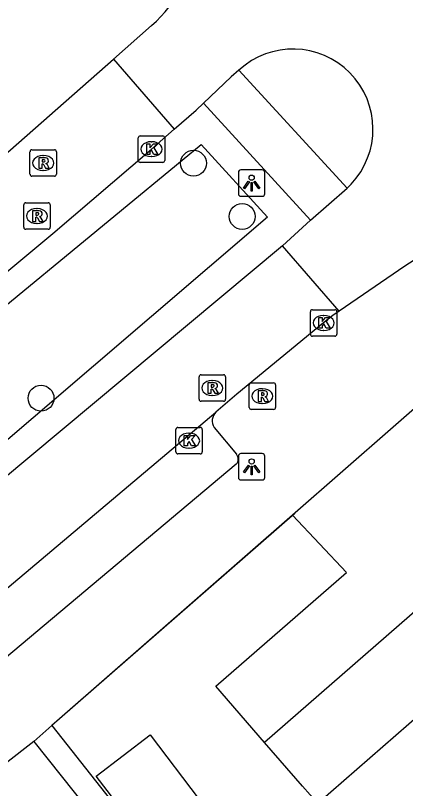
# Model space of a CAD drawing. Extents: x 159718 to 160783, y 383290 to 384030.
# Drawn here: x 160454.96 to 160469.71, y 383567.02 to 383596.25 of the extents above; entities that cross this region are included whole.
import ezdxf

# ---------------------------------------------------------------- set-up
doc = ezdxf.new("R2010")
doc.units = 0
for name, color, linetype in [('IMGEO_Boom', 7, 'Continuous'), ('IMGEO_Groenvoorziening', 7, 'Continuous'), ('IMGEO_Kolk', 7, 'Continuous'), ('IMGEO_Lichtpunt', 7, 'Continuous'), ('IMGEO_Muur', 7, 'Continuous'), ('IMGEO_Pand', 7, 'Continuous'), ('IMGEO_Rijbaan_lokaal_open', 7, 'Continuous'), ('IMGEO_Rioolput', 7, 'Continuous'), ('IMGEO_Voetpad_open', 7, 'Continuous')]:
    doc.layers.add(name, color=color, linetype=linetype)

msp = doc.modelspace()

# ---------------------------------------------------------------- linework, layer by layer
at = {"layer": 'IMGEO_Boom'}
for centre in [(160461.691, 383590.664), (160463.532, 383588.652), (160455.923, 383581.781)]:
    msp.add_circle(centre, 0.489, dxfattribs=at)
at = {"layer": 'IMGEO_Groenvoorziening'}
msp.add_lwpolyline([(160419.524, 383558.843), (160420.216, 383557.971), (160438.33, 383572.13), (160446.182, 383578.368), (160461.987, 383591.376), (160464.497, 383588.63), (160449.031, 383575.404), (160429.985, 383560.714), (160408.787, 383544.408), (160399.76, 383538.598)], dxfattribs=at)
at = {"layer": 'IMGEO_Kolk'}
for p, q in [((160459.676, 383591.697), (160460.528, 383591.697)), ((160459.601, 383590.771), (160459.601, 383591.623)), ((160460.089, 383591.477), (160460.114, 383591.477)), ((160460.602, 383591.623), (160460.602, 383590.771)), ((160460.112, 383590.917), (160460.087, 383590.917)), ((160460.528, 383590.697), (160459.676, 383590.697)), ((160466.113, 383584.2), (160466.113, 383585.052)), ((160466.188, 383585.126), (160467.04, 383585.126)), ((160467.114, 383585.052), (160467.114, 383584.2)), ((160466.601, 383584.906), (160466.626, 383584.906)), ((160467.04, 383584.126), (160466.188, 383584.126)), ((160466.624, 383584.346), (160466.599, 383584.346)), ((160461.023, 383579.75), (160461.023, 383580.602)), ((160461.098, 383580.676), (160461.95, 383580.676)), ((160462.024, 383580.602), (160462.024, 383579.75)), ((160461.511, 383580.456), (160461.536, 383580.456)), ((160461.95, 383579.676), (160461.098, 383579.676)), ((160461.534, 383579.896), (160461.509, 383579.896))]:
    msp.add_line(p, q, dxfattribs=at)
for points in [[(160459.676, 383591.697), (160460.528, 383591.697)], [(160459.601, 383590.771), (160459.601, 383591.623)], [(160459.922, 383591.397), (160460.045, 383591.397), (160460.045, 383591.246), (160460.175, 383591.397), (160460.339, 383591.397), (160460.193, 383591.246), (160460.346, 383590.997), (160460.194, 383590.997), (160460.109, 383591.161), (160460.045, 383591.094), (160460.045, 383590.997), (160459.922, 383590.997), (160459.922, 383591.397)], [(160460.602, 383591.623), (160460.602, 383590.771)], [(160460.528, 383590.697), (160459.676, 383590.697)], [(160466.113, 383584.2), (160466.113, 383585.052)], [(160466.188, 383585.126), (160467.04, 383585.126)], [(160467.114, 383585.052), (160467.114, 383584.2)], [(160466.434, 383584.826), (160466.557, 383584.826), (160466.557, 383584.675), (160466.687, 383584.826), (160466.851, 383584.826), (160466.705, 383584.675), (160466.858, 383584.426), (160466.706, 383584.426), (160466.621, 383584.59), (160466.557, 383584.523), (160466.557, 383584.426), (160466.434, 383584.426), (160466.434, 383584.826)], [(160467.04, 383584.126), (160466.188, 383584.126)], [(160461.023, 383579.75), (160461.023, 383580.602)], [(160461.098, 383580.676), (160461.95, 383580.676)], [(160462.024, 383580.602), (160462.024, 383579.75)], [(160461.344, 383580.376), (160461.467, 383580.376), (160461.467, 383580.225), (160461.597, 383580.376), (160461.761, 383580.376), (160461.615, 383580.225), (160461.768, 383579.976), (160461.616, 383579.976), (160461.531, 383580.14), (160461.467, 383580.073), (160461.467, 383579.976), (160461.344, 383579.976), (160461.344, 383580.376)], [(160461.95, 383579.676), (160461.098, 383579.676)]]:
    msp.add_lwpolyline(points, dxfattribs=at)
for centre, start, end in [((160459.678, 383591.621), 91.552, 178.448), ((160459.678, 383591.621), 91.552, 178.448), ((160460.526, 383591.621), 1.552, 88.448), ((160460.526, 383591.621), 1.552, 88.448), ((160459.678, 383590.773), 181.552, 268.448), ((160459.678, 383590.773), 181.552, 268.448), ((160460.526, 383590.773), 271.552, 358.448), ((160460.526, 383590.773), 271.552, 358.448), ((160466.19, 383585.05), 91.552, 178.448), ((160466.19, 383585.05), 91.552, 178.448), ((160467.038, 383585.05), 1.552, 88.448), ((160467.038, 383585.05), 1.552, 88.448), ((160466.19, 383584.202), 181.552, 268.448), ((160466.19, 383584.202), 181.552, 268.448), ((160467.038, 383584.202), 271.552, 358.448), ((160467.038, 383584.202), 271.552, 358.448), ((160461.1, 383580.6), 91.552, 178.448), ((160461.1, 383580.6), 91.552, 178.448), ((160461.948, 383580.6), 1.552, 88.448), ((160461.948, 383580.6), 1.552, 88.448), ((160461.1, 383579.752), 181.552, 268.448), ((160461.1, 383579.752), 181.552, 268.448), ((160461.948, 383579.752), 271.552, 358.448), ((160461.948, 383579.752), 271.552, 358.448)]:
    msp.add_arc(centre, 0.0765, start, end, dxfattribs=at)
for centre, major_axis, ratio, start_param, end_param in [((160460.088, 383591.197), (-0.387, 0.002), 0.722429, 4.712389, 7.853982), ((160460.113, 383591.197), (-0.39, 0.002), 0.717154, 1.570796, 4.712389), ((160466.6, 383584.626), (-0.387, 0.002), 0.722429, 4.712389, 7.853982), ((160466.625, 383584.626), (-0.39, 0.002), 0.717154, 1.570796, 4.712389), ((160461.51, 383580.176), (-0.387, 0.002), 0.722429, 4.712389, 7.853982), ((160461.535, 383580.176), (-0.39, 0.002), 0.717154, 1.570796, 4.712389)]:
    msp.add_ellipse(centre, major_axis=major_axis, ratio=ratio, start_param=start_param, end_param=end_param, dxfattribs=at)
at = {"layer": 'IMGEO_Lichtpunt'}
for p, q in [((160463.392, 383590.319), (160463.392, 383589.512)), ((160463.392, 383590.319), (160463.392, 383589.512)), ((160464.294, 383590.414), (160463.486, 383590.414)), ((160464.294, 383590.414), (160463.486, 383590.414)), ((160464.388, 383589.512), (160464.388, 383590.319)), ((160464.388, 383589.512), (160464.388, 383590.319)), ((160463.486, 383589.418), (160464.294, 383589.418)), ((160463.486, 383589.418), (160464.294, 383589.418)), ((160464.295, 383579.686), (160463.487, 383579.686)), ((160464.295, 383579.686), (160463.487, 383579.686)), ((160463.393, 383579.591), (160463.393, 383578.784)), ((160463.393, 383579.591), (160463.393, 383578.784)), ((160464.389, 383578.784), (160464.389, 383579.591)), ((160464.389, 383578.784), (160464.389, 383579.591)), ((160463.487, 383578.69), (160464.295, 383578.69)), ((160463.487, 383578.69), (160464.295, 383578.69))]:
    msp.add_line(p, q, dxfattribs=at)
for points in [[(160463.766, 383589.983), (160463.805, 383589.955), (160463.617, 383589.693), (160463.579, 383589.72), (160463.766, 383589.983)], [(160463.868, 383589.935), (160463.915, 383589.935), (160463.915, 383589.613), (160463.868, 383589.613), (160463.868, 383589.935)], [(160463.978, 383589.955), (160464.016, 383589.982), (160464.203, 383589.72), (160464.164, 383589.692), (160463.978, 383589.955)], [(160463.767, 383579.255), (160463.806, 383579.227), (160463.618, 383578.965), (160463.58, 383578.992), (160463.767, 383579.255)], [(160463.869, 383579.207), (160463.916, 383579.207), (160463.916, 383578.885), (160463.869, 383578.885), (160463.869, 383579.207)], [(160463.979, 383579.227), (160464.017, 383579.254), (160464.204, 383578.992), (160464.165, 383578.964), (160463.979, 383579.227)]]:
    msp.add_lwpolyline(points, dxfattribs=at)
for centre in [(160463.891, 383590.117), (160463.892, 383579.389)]:
    msp.add_circle(centre, 0.0994, dxfattribs=at)
for centre, start, end in [((160463.486, 383590.319), 90, 180), ((160463.486, 383590.319), 90, 180), ((160464.294, 383590.319), 0, 90), ((160464.294, 383590.319), 0, 90), ((160463.486, 383589.512), 180, 270), ((160463.486, 383589.512), 180, 270), ((160464.294, 383589.512), 270, 0), ((160464.294, 383589.512), 270, 360), ((160463.487, 383579.591), 90, 180), ((160463.487, 383579.591), 90, 180), ((160464.295, 383579.591), 0, 90), ((160464.295, 383579.591), 0, 90), ((160463.487, 383578.784), 180, 270), ((160463.487, 383578.784), 180, 270), ((160464.295, 383578.784), 270, 0), ((160464.295, 383578.784), 270, 360)]:
    msp.add_arc(centre, 0.0946, start, end, dxfattribs=at)
at = {"layer": 'IMGEO_Muur'}
msp.add_lwpolyline([(160465.53, 383577.422), (160456.618, 383569.659)], dxfattribs=at)
at = {"layer": 'IMGEO_Pand'}
for points in [[(160471.15, 383582.344), (160465.436, 383577.354)], [(160474.958, 383577.974), (160464.383, 383568.766)], [(160464.383, 383568.766), (160462.534, 383570.89), (160467.474, 383575.19), (160465.436, 383577.354)], [(160473.02, 383568.79), (160471.319, 383570.744), (160466.394, 383566.457), (160465.817, 383567.119), (160464.383, 383568.766)], [(160459.876, 383565.055), (160458.011, 383567.49), (160460.047, 383569.05), (160461.912, 383566.615)], [(160455.652, 383568.805), (160451.637, 383565.693)], [(160455.652, 383568.805), (160458.759, 383564.903), (160460.386, 383562.805)]]:
    msp.add_lwpolyline(points, dxfattribs=at)
at = {"layer": 'IMGEO_Rijbaan_lokaal_open'}
for points in [[(160458.661, 383594.596), (160460.103, 383595.872)], [(160453.807, 383590.339), (160458.661, 383594.596)], [(160458.661, 383594.596), (160460.963, 383591.947)], [(160463.409, 383594.184), (160463.114, 383593.925), (160462.076, 383592.933)], [(160460.963, 383591.947), (160461.787, 383592.665), (160462.076, 383592.933)], [(160439.333, 383574.187), (160445.683, 383579.106), (160456.376, 383588.007), (160460.102, 383591.197), (160460.963, 383591.947)], [(160466.119, 383588.51), (160467.507, 383589.719)], [(160467.507, 383589.719), (160467.653, 383589.872)], [(160466.119, 383588.51), (160465.056, 383587.54)], [(160465.056, 383587.54), (160450.745, 383575.611), (160449.157, 383574.362), (160443.878, 383570.259)], [(160467.208, 383585.075), (160465.056, 383587.54)], [(160469.692, 383586.773), (160467.208, 383585.075)], [(160467.208, 383585.075), (160466.966, 383584.91), (160466.614, 383584.626), (160463.326, 383581.931), (160462.536, 383581.254)], [(160445.815, 383567.773), (160452.608, 383572.904), (160462.536, 383581.254)]]:
    msp.add_lwpolyline(points, dxfattribs=at)
for centre, radius, start, end in [((160456.932, 383599.587), 4.884, 310.4773, 38.8352), ((160465.454, 383591.952), 3.027, 316.5846, 132.5047), ((160472.446, 383582.832), 4.808, 49.1527, 124.9472)]:
    msp.add_arc(centre, radius, start, end, dxfattribs=at)
at = {"layer": 'IMGEO_Rioolput'}
for p, q in [((160455.506, 383590.248), (160455.506, 383591.1)), ((160455.581, 383591.174), (160456.433, 383591.174)), ((160456.507, 383591.1), (160456.507, 383590.248)), ((160455.994, 383590.954), (160456.019, 383590.954)), ((160456.017, 383590.394), (160455.992, 383590.394)), ((160456.433, 383590.174), (160455.581, 383590.174)), ((160455.27, 383588.241), (160455.27, 383589.093)), ((160455.345, 383589.167), (160456.197, 383589.167)), ((160456.271, 383589.093), (160456.271, 383588.241)), ((160455.758, 383588.947), (160455.783, 383588.947)), ((160456.197, 383588.167), (160455.345, 383588.167)), ((160455.781, 383588.387), (160455.756, 383588.387)), ((160461.978, 383582.665), (160462.83, 383582.665)), ((160461.903, 383581.739), (160461.903, 383582.591)), ((160462.391, 383582.445), (160462.416, 383582.445)), ((160462.904, 383582.591), (160462.904, 383581.739)), ((160463.872, 383582.359), (160464.724, 383582.359)), ((160463.797, 383581.433), (160463.797, 383582.285)), ((160464.285, 383582.139), (160464.31, 383582.139)), ((160464.798, 383582.285), (160464.798, 383581.433)), ((160462.414, 383581.885), (160462.389, 383581.885)), ((160462.83, 383581.665), (160461.978, 383581.665)), ((160464.308, 383581.579), (160464.283, 383581.579)), ((160464.724, 383581.359), (160463.872, 383581.359))]:
    msp.add_line(p, q, dxfattribs=at)
for points in [[(160455.506, 383590.248), (160455.506, 383591.1)], [(160455.581, 383591.174), (160456.433, 383591.174)], [(160456.507, 383591.1), (160456.507, 383590.248)], [(160456.095, 383590.872), (160455.843, 383590.874), (160455.843, 383590.474)], [(160456.021, 383590.793), (160455.967, 383590.793), (160455.967, 383590.712)], [(160455.843, 383590.474), (160455.967, 383590.474), (160455.967, 383590.636), (160455.978, 383590.636)], [(160455.967, 383590.712), (160456.019, 383590.712)], [(160456.025, 383590.607), (160456.096, 383590.474), (160456.236, 383590.474), (160456.171, 383590.6)], [(160456.433, 383590.174), (160455.581, 383590.174)], [(160455.27, 383588.241), (160455.27, 383589.093)], [(160455.345, 383589.167), (160456.197, 383589.167)], [(160456.271, 383589.093), (160456.271, 383588.241)], [(160455.859, 383588.865), (160455.607, 383588.867), (160455.607, 383588.467)], [(160455.785, 383588.786), (160455.731, 383588.786), (160455.731, 383588.705)], [(160455.607, 383588.467), (160455.731, 383588.467), (160455.731, 383588.629), (160455.742, 383588.629)], [(160455.731, 383588.705), (160455.783, 383588.705)], [(160455.789, 383588.6), (160455.86, 383588.467), (160456, 383588.467), (160455.935, 383588.593)], [(160456.197, 383588.167), (160455.345, 383588.167)], [(160461.978, 383582.665), (160462.83, 383582.665)], [(160461.903, 383581.739), (160461.903, 383582.591)], [(160462.492, 383582.363), (160462.24, 383582.365), (160462.24, 383581.965)], [(160462.904, 383582.591), (160462.904, 383581.739)], [(160463.872, 383582.359), (160464.724, 383582.359)], [(160462.24, 383581.965), (160462.364, 383581.965), (160462.364, 383582.127), (160462.375, 383582.127)], [(160462.418, 383582.284), (160462.364, 383582.284), (160462.364, 383582.203)], [(160462.364, 383582.203), (160462.416, 383582.203)], [(160462.422, 383582.098), (160462.493, 383581.965), (160462.633, 383581.965), (160462.568, 383582.091)], [(160463.797, 383581.433), (160463.797, 383582.285)], [(160464.386, 383582.057), (160464.134, 383582.059), (160464.134, 383581.659)], [(160464.798, 383582.285), (160464.798, 383581.433)], [(160464.134, 383581.659), (160464.258, 383581.659), (160464.258, 383581.821), (160464.269, 383581.821)], [(160464.312, 383581.978), (160464.258, 383581.978), (160464.258, 383581.897)], [(160464.258, 383581.897), (160464.31, 383581.897)], [(160464.316, 383581.792), (160464.387, 383581.659), (160464.527, 383581.659), (160464.462, 383581.785)], [(160462.83, 383581.665), (160461.978, 383581.665)], [(160464.724, 383581.359), (160463.872, 383581.359)]]:
    msp.add_lwpolyline(points, dxfattribs=at)
for centre, radius, start, end in [((160455.583, 383591.098), 0.0765, 91.552, 178.448), ((160455.583, 383591.098), 0.0765, 91.552, 178.448), ((160456.431, 383591.098), 0.0765, 1.552, 88.448), ((160456.431, 383591.098), 0.0765, 1.552, 88.448), ((160456.027, 383590.697), 0.0964, 77.0061, 93.1865), ((160456.041, 383590.754), 0.0378, 276.6634, 79.6772), ((160456.094, 383590.762), 0.109, 350.3612, 89.416), ((160455.977, 383590.583), 0.0533, 26.0293, 88.6989), ((160456.003, 383590.901), 0.19, 274.7715, 282.9687), ((160456.092, 383590.762), 0.112, 277.5842, 350.9817), ((160456.076, 383590.547), 0.108, 29.5134, 73.7905), ((160455.583, 383590.25), 0.0765, 181.552, 268.448), ((160455.583, 383590.25), 0.0765, 181.552, 268.448), ((160456.431, 383590.25), 0.0765, 271.552, 358.448), ((160456.431, 383590.25), 0.0765, 271.552, 358.448), ((160455.347, 383589.091), 0.0765, 91.552, 178.448), ((160455.347, 383589.091), 0.0765, 91.552, 178.448), ((160456.195, 383589.091), 0.0765, 1.552, 88.448), ((160456.195, 383589.091), 0.0765, 1.552, 88.448), ((160455.791, 383588.69), 0.0964, 77.0061, 93.1865), ((160455.805, 383588.747), 0.0378, 276.6634, 79.6772), ((160455.858, 383588.755), 0.109, 350.3612, 89.416), ((160455.856, 383588.755), 0.112, 277.5842, 350.9817), ((160455.741, 383588.576), 0.0533, 26.0293, 88.6989), ((160455.767, 383588.894), 0.19, 274.7715, 282.9687), ((160455.84, 383588.54), 0.108, 29.5134, 73.7905), ((160455.347, 383588.243), 0.0765, 181.552, 268.448), ((160455.347, 383588.243), 0.0765, 181.552, 268.448), ((160456.195, 383588.243), 0.0765, 271.552, 358.448), ((160456.195, 383588.243), 0.0765, 271.552, 358.448), ((160461.98, 383582.589), 0.0765, 91.552, 178.448), ((160461.98, 383582.589), 0.0765, 91.552, 178.448), ((160462.828, 383582.589), 0.0765, 1.552, 88.448), ((160462.828, 383582.589), 0.0765, 1.552, 88.448), ((160462.491, 383582.253), 0.109, 350.3612, 89.416), ((160463.874, 383582.283), 0.0765, 91.552, 178.448), ((160463.874, 383582.283), 0.0765, 91.552, 178.448), ((160464.722, 383582.283), 0.0765, 1.552, 88.448), ((160464.722, 383582.283), 0.0765, 1.552, 88.448), ((160462.374, 383582.074), 0.0533, 26.0293, 88.6989), ((160462.4, 383582.392), 0.19, 274.7715, 282.9687), ((160462.424, 383582.188), 0.0964, 77.0061, 93.1865), ((160462.438, 383582.245), 0.0378, 276.6634, 79.6772), ((160462.489, 383582.253), 0.112, 277.5842, 350.9817), ((160462.473, 383582.038), 0.108, 29.5134, 73.7905), ((160464.385, 383581.947), 0.109, 350.3612, 89.416), ((160461.98, 383581.741), 0.0765, 181.552, 268.448), ((160461.98, 383581.741), 0.0765, 181.552, 268.448), ((160462.828, 383581.741), 0.0765, 271.552, 358.448), ((160462.828, 383581.741), 0.0765, 271.552, 358.448), ((160464.268, 383581.768), 0.0533, 26.0293, 88.6989), ((160464.294, 383582.086), 0.19, 274.7715, 282.9687), ((160464.318, 383581.882), 0.0964, 77.0061, 93.1865), ((160464.332, 383581.939), 0.0378, 276.6634, 79.6772), ((160464.383, 383581.947), 0.112, 277.5842, 350.9817), ((160464.367, 383581.732), 0.108, 29.5134, 73.7905), ((160463.874, 383581.435), 0.0765, 181.552, 268.448), ((160463.874, 383581.435), 0.0765, 181.552, 268.448), ((160464.722, 383581.435), 0.0765, 271.552, 358.448), ((160464.722, 383581.435), 0.0765, 271.552, 358.448)]:
    msp.add_arc(centre, radius, start, end, dxfattribs=at)
for centre, major_axis, ratio, start_param, end_param in [((160455.993, 383590.674), (-0.387, 0.002), 0.722429, 4.712389, 7.853982), ((160456.018, 383590.674), (-0.39, 0.002), 0.717154, 1.570796, 4.712389), ((160455.757, 383588.667), (-0.387, 0.002), 0.722429, 4.712389, 7.853982), ((160455.782, 383588.667), (-0.39, 0.002), 0.717154, 1.570796, 4.712389), ((160462.39, 383582.165), (-0.387, 0.002), 0.722429, 4.712389, 7.853982), ((160462.415, 383582.165), (-0.39, 0.002), 0.717154, 1.570796, 4.712389), ((160464.284, 383581.859), (-0.387, 0.002), 0.722429, 4.712389, 7.853982), ((160464.309, 383581.859), (-0.39, 0.002), 0.717154, 1.570796, 4.712389)]:
    msp.add_ellipse(centre, major_axis=major_axis, ratio=ratio, start_param=start_param, end_param=end_param, dxfattribs=at)
at = {"layer": 'IMGEO_Voetpad_open'}
for points in [[(160463.409, 383594.184), (160467.507, 383589.719)], [(160462.076, 383592.933), (160466.119, 383588.51)], [(160462.468, 383580.674), (160463.321, 383579.661)], [(160463.309, 383579.284), (160453.348, 383570.928), (160445.968, 383565.216), (160417.362, 383543.071)], [(160465.436, 383577.354), (160456.618, 383569.659), (160456.33, 383569.408)], [(160456.33, 383569.408), (160455.652, 383568.805)], [(160456.33, 383569.408), (160463.32, 383560.558)]]:
    msp.add_lwpolyline(points, dxfattribs=at)
for centre, radius, start, end in [((160462.878, 383580.92), 0.478, 135.6807, 210.9455), ((160463.094, 383579.48), 0.29, 317.6692, 38.6845)]:
    msp.add_arc(centre, radius, start, end, dxfattribs=at)

doc.saveas('drawing.dxf')
